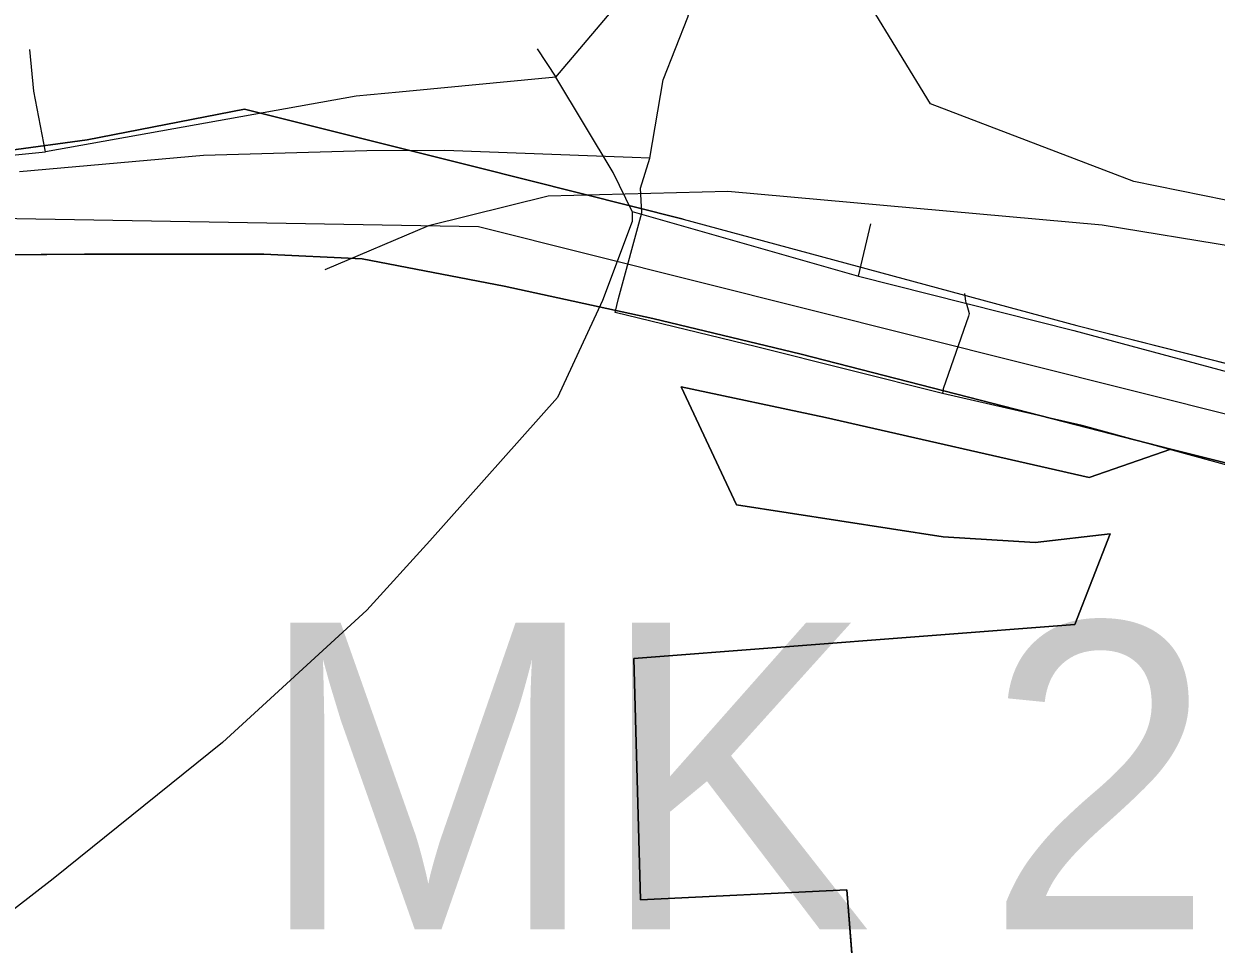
# Model space of a CAD drawing. Extents: x -662620 to -656370, y -1067090 to -1062990.
# Drawn here: x -661376.8 to -661302.9, y -1066310.5 to -1066253.4 of the extents above; entities that cross this region are included whole.
import ezdxf

# ---------------------------------------------------------------- set-up
doc = ezdxf.new("R2010")
doc.units = 0
for name, color, linetype in [('OBVOD_PÚ', 7, 'Continuous'), ('OSTATNÍ_PLOCHA_-_STÁVAJÍCÍ', 7, 'Continuous'), ('PLYNOVOD_-_STL', 7, 'Continuous'), ('Popis_-_Lokální_biokoridor_-_stávající', 7, 'Continuous'), ('SDELOVACÍ_VEDENÍ_-_PODZEMNÍ', 7, 'Continuous'), ('SILNICE_II__TŘÍDY_A_III__TŘÍDY', 7, 'Continuous'), ('Trvalý_trávní_porost_-_stávající', 7, 'Continuous'), ('VRSTEVNICE_ZDŮRAZNĚNÁ', 7, 'Continuous'), ('VRSTEVNICE_ZÁKLADNÍ', 7, 'Continuous')]:
    doc.layers.add(name, color=color, linetype=linetype)

msp = doc.modelspace()

# ---------------------------------------------------------------- linework, layer by layer
at = {"layer": 'OBVOD_PÚ'}
for points in [[(-661363.09, -1066258.72), (-661372.84, -1066260.62)], [(-661348.8, -1066262.3), (-661363.09, -1066258.72)], [(-661372.84, -1066260.62), (-661382.57, -1066261.94)], [(-661335.92, -1066265.54), (-661348.8, -1066262.3)], [(-661335.92, -1066265.54), (-661311.51, -1066272.12)], [(-661311.51, -1066272.12), (-661272.62, -1066282)]]:
    msp.add_lwpolyline(points, dxfattribs=at)
at = {"layer": 'OSTATNÍ_PLOCHA_-_STÁVAJÍCÍ'}
for p, q in [((-661372.84, -1066260.62), (-661363.09, -1066258.72)), ((-661372.84, -1066260.62), (-661363.09, -1066258.72)), ((-661363.09, -1066258.72), (-661348.8, -1066262.3)), ((-661363.09, -1066258.72), (-661348.8, -1066262.3)), ((-661382.57, -1066261.94), (-661372.84, -1066260.62)), ((-661382.57, -1066261.94), (-661372.84, -1066260.62)), ((-661348.8, -1066262.3), (-661335.92, -1066265.54)), ((-661348.8, -1066262.3), (-661335.92, -1066265.54)), ((-661335.92, -1066265.54), (-661311.51, -1066272.12)), ((-661335.92, -1066265.54), (-661311.51, -1066272.12)), ((-661373, -1066267.7), (-661394, -1066267.9)), ((-661373, -1066267.7), (-661394, -1066267.9)), ((-661361.9, -1066267.7), (-661373, -1066267.7)), ((-661361.9, -1066267.7), (-661373, -1066267.7)), ((-661355.8, -1066268), (-661361.9, -1066267.7)), ((-661355.8, -1066268), (-661361.9, -1066267.7)), ((-661347, -1066269.7), (-661355.8, -1066268)), ((-661347, -1066269.7), (-661355.8, -1066268)), ((-661337.8, -1066271.7), (-661347, -1066269.7)), ((-661337.8, -1066271.7), (-661347, -1066269.7)), ((-661328.6, -1066273.9), (-661337.8, -1066271.7)), ((-661328.6, -1066273.9), (-661337.8, -1066271.7)), ((-661311.51, -1066272.12), (-661272.62, -1066282)), ((-661311.51, -1066272.12), (-661272.62, -1066282)), ((-661305.7, -1066279.8), (-661328.6, -1066273.9)), ((-661305.7, -1066279.8), (-661328.6, -1066273.9)), ((-661332.6, -1066283.25), (-661336.03, -1066275.92)), ((-661336.03, -1066275.92), (-661327.1, -1066277.82)), ((-661332.6, -1066283.25), (-661336.03, -1066275.92)), ((-661336.03, -1066275.92), (-661327.1, -1066277.82)), ((-661327.1, -1066277.82), (-661310.75, -1066281.55)), ((-661327.1, -1066277.82), (-661310.75, -1066281.55)), ((-661310.75, -1066281.55), (-661305.7, -1066279.8)), ((-661310.75, -1066281.55), (-661305.7, -1066279.8)), ((-661287.3, -1066284.4), (-661305.7, -1066279.8)), ((-661305.7, -1066279.8), (-661287.3, -1066284.4)), ((-661287.3, -1066284.4), (-661305.7, -1066279.8)), ((-661305.7, -1066279.8), (-661287.3, -1066284.4)), ((-661319.81, -1066285.22), (-661332.6, -1066283.25)), ((-661319.81, -1066285.22), (-661332.6, -1066283.25)), ((-661314.11, -1066285.58), (-661319.81, -1066285.22)), ((-661314.11, -1066285.58), (-661319.81, -1066285.22)), ((-661309.45, -1066285.04), (-661314.11, -1066285.58)), ((-661309.45, -1066285.04), (-661314.11, -1066285.58)), ((-661311.65, -1066290.66), (-661309.45, -1066285.04)), ((-661311.65, -1066290.66), (-661309.45, -1066285.04)), ((-661338.96, -1066292.76), (-661311.65, -1066290.66)), ((-661338.96, -1066292.76), (-661311.65, -1066290.66)), ((-661338.55, -1066307.71), (-661338.96, -1066292.76)), ((-661338.55, -1066307.71), (-661338.96, -1066292.76)), ((-661325.77, -1066307.104), (-661338.55, -1066307.71)), ((-661325.77, -1066307.104), (-661338.55, -1066307.71)), ((-661325.36, -1066312.3), (-661325.77, -1066307.104)), ((-661325.36, -1066312.3), (-661325.77, -1066307.104))]:
    msp.add_line(p, q, dxfattribs=at)
msp.add_lwpolyline([(-661382.57, -1066261.94), (-661372.84, -1066260.62), (-661363.09, -1066258.72), (-661348.8, -1066262.3), (-661335.92, -1066265.54), (-661311.51, -1066272.12), (-661272.62, -1066282), (-661247.39, -1066287.92), (-661247.8, -1066294.53), (-661250.7, -1066293.5), (-661270, -1066288.4), (-661287.3, -1066284.4), (-661305.7, -1066279.8), (-661328.6, -1066273.9), (-661337.8, -1066271.7), (-661347, -1066269.7), (-661355.8, -1066268), (-661361.9, -1066267.7), (-661373, -1066267.7), (-661394, -1066267.9)], dxfattribs=at)
msp.add_lwpolyline([(-661382.57, -1066261.94), (-661372.84, -1066260.62), (-661363.09, -1066258.72), (-661348.8, -1066262.3), (-661335.92, -1066265.54), (-661311.51, -1066272.12), (-661272.62, -1066282), (-661247.39, -1066287.92), (-661247.8, -1066294.53), (-661250.7, -1066293.5), (-661270, -1066288.4), (-661287.3, -1066284.4), (-661305.7, -1066279.8), (-661328.6, -1066273.9), (-661337.8, -1066271.7), (-661347, -1066269.7), (-661355.8, -1066268), (-661361.9, -1066267.7), (-661373, -1066267.7), (-661394, -1066267.9)], dxfattribs=at)
msp.add_lwpolyline([(-661310.75, -1066281.55), (-661305.7, -1066279.8), (-661287.3, -1066284.4), (-661270, -1066288.4), (-661250.7, -1066293.5), (-661247.8, -1066294.53), (-661247.94, -1066294.88), (-661264.05, -1066301.11), (-661271.81, -1066306.88), (-661292.46, -1066311.81), (-661305.37, -1066315.66), (-661306.34, -1066315.68), (-661320, -1066312.48), (-661325.36, -1066312.3), (-661325.77, -1066307.104), (-661338.55, -1066307.71), (-661338.96, -1066292.76), (-661311.65, -1066290.66), (-661309.45, -1066285.04), (-661314.11, -1066285.58), (-661319.81, -1066285.22), (-661332.6, -1066283.25), (-661336.03, -1066275.92), (-661327.1, -1066277.82)], close=True, dxfattribs=at)
msp.add_lwpolyline([(-661310.75, -1066281.55), (-661305.7, -1066279.8), (-661287.3, -1066284.4), (-661270, -1066288.4), (-661250.7, -1066293.5), (-661247.8, -1066294.53), (-661247.94, -1066294.88), (-661264.05, -1066301.11), (-661271.81, -1066306.88), (-661292.46, -1066311.81), (-661305.37, -1066315.66), (-661306.34, -1066315.68), (-661320, -1066312.48), (-661325.36, -1066312.3), (-661325.77, -1066307.104), (-661338.55, -1066307.71), (-661338.96, -1066292.76), (-661311.65, -1066290.66), (-661309.45, -1066285.04), (-661314.11, -1066285.58), (-661319.81, -1066285.22), (-661332.6, -1066283.25), (-661336.03, -1066275.92), (-661327.1, -1066277.82)], close=True, dxfattribs=at)
at = {"layer": 'PLYNOVOD_-_STL'}
for points in [[(-661337.97, -1066261.75), (-661337.16, -1066256.899), (-661335.62, -1066253.029), (-661335.48, -1066252.5), (-661328.78, -1066251.27), (-661321.633, -1066250.034)], [(-661251.01, -1066295.35), (-661251.42, -1066295.14), (-661253.12, -1066293.96), (-661256.85, -1066292.7), (-661265.83, -1066289.85), (-661280.38, -1066286.19), (-661284.38, -1066285.5), (-661290.21, -1066284.19), (-661294.69, -1066282.84), (-661311.19, -1066278.32), (-661319.85, -1066276.34), (-661331.37, -1066273.45), (-661340.13, -1066271.32), (-661339.92, -1066270.449), (-661338.47, -1066265.139), (-661338.562, -1066263.626), (-661337.97, -1066261.75), (-661339.08, -1066261.72), (-661350.68, -1066261.28), (-661355.52, -1066261.31), (-661365.63, -1066261.6), (-661377.03, -1066262.61)], [(-661318.347, -1066270.776), (-661318.39, -1066270.62), (-661318.466, -1066270.136)], [(-661318.347, -1066270.776), (-661318.18, -1066271.38), (-661318.24, -1066271.551), (-661319.81, -1066276.049), (-661319.85, -1066276.34)]]:
    msp.add_lwpolyline(points, dxfattribs=at)
at = {"layer": 'SDELOVACÍ_VEDENÍ_-_PODZEMNÍ'}
for points in [[(-661343.8, -1066256.74), (-661328.71, -1066238.9), (-661330.58, -1066237.03), (-661329.17, -1066233.87)], [(-661343.8, -1066256.74), (-661328.71, -1066238.9), (-661330.58, -1066237.03), (-661329.17, -1066233.87)], [(-661343.8, -1066256.74), (-661328.71, -1066238.9), (-661330.58, -1066237.03), (-661329.17, -1066233.87)], [(-661343.8, -1066256.74), (-661328.71, -1066238.9), (-661330.58, -1066237.03), (-661329.17, -1066233.87)], [(-661375.42, -1066261.36), (-661376.15, -1066257.61), (-661376.4, -1066255.02)], [(-661375.42, -1066261.36), (-661376.15, -1066257.61), (-661376.4, -1066255.02)], [(-661375.42, -1066261.36), (-661376.15, -1066257.61), (-661376.4, -1066255.02)], [(-661375.42, -1066261.36), (-661376.15, -1066257.61), (-661376.4, -1066255.02)], [(-661344.95, -1066254.99), (-661343.8, -1066256.74)], [(-661344.95, -1066254.99), (-661343.8, -1066256.74)], [(-661344.95, -1066254.99), (-661343.8, -1066256.74)], [(-661344.95, -1066254.99), (-661343.8, -1066256.74)], [(-661343.8, -1066256.74), (-661353.5, -1066257.67), (-661356.18, -1066257.92), (-661375.42, -1066261.36)], [(-661343.8, -1066256.74), (-661353.5, -1066257.67), (-661356.18, -1066257.92), (-661375.42, -1066261.36)], [(-661343.8, -1066256.74), (-661353.5, -1066257.67), (-661356.18, -1066257.92), (-661375.42, -1066261.36)], [(-661343.8, -1066256.74), (-661353.5, -1066257.67), (-661356.18, -1066257.92), (-661375.42, -1066261.36)], [(-661339.07, -1066265.07), (-661340.24, -1066262.64), (-661343.8, -1066256.74)], [(-661339.07, -1066265.07), (-661340.24, -1066262.64), (-661343.8, -1066256.74)], [(-661339.07, -1066265.07), (-661340.24, -1066262.64), (-661343.8, -1066256.74)], [(-661339.07, -1066265.07), (-661340.24, -1066262.64), (-661343.8, -1066256.74)], [(-661429.27, -1066261.21), (-661423.91, -1066261.76), (-661417.31, -1066262.33), (-661413.71, -1066262.41), (-661410.59, -1066262.75), (-661394.91, -1066262.79), (-661383.71, -1066262.19), (-661375.42, -1066261.36)], [(-661429.27, -1066261.21), (-661423.91, -1066261.76), (-661417.31, -1066262.33), (-661413.71, -1066262.41), (-661410.59, -1066262.75), (-661394.91, -1066262.79), (-661383.71, -1066262.19), (-661375.42, -1066261.36)], [(-661429.27, -1066261.21), (-661423.91, -1066261.76), (-661417.31, -1066262.33), (-661413.71, -1066262.41), (-661410.59, -1066262.75), (-661394.91, -1066262.79), (-661383.71, -1066262.19), (-661375.42, -1066261.36)], [(-661429.27, -1066261.21), (-661423.91, -1066261.76), (-661417.31, -1066262.33), (-661413.71, -1066262.41), (-661410.59, -1066262.75), (-661394.91, -1066262.79), (-661383.71, -1066262.19), (-661375.42, -1066261.36)], [(-661339.07, -1066265.07), (-661339.08, -1066265.68), (-661340.9, -1066270.57), (-661343.69, -1066276.58), (-661351.61, -1066285.47), (-661355.52, -1066289.76), (-661364.45, -1066297.96), (-661374.95, -1066306.42), (-661383.72, -1066313.22), (-661386.21, -1066315.06), (-661392.35, -1066320.63), (-661396.04, -1066324.76), (-661402.03, -1066333.83), (-661407.5, -1066345.79), (-661406.97, -1066355.01), (-661405.25, -1066361.85), (-661404.9, -1066370), (-661407.73, -1066379.56), (-661409.76, -1066381.37), (-661413.08, -1066383.04)], [(-661339.07, -1066265.07), (-661339.08, -1066265.68), (-661340.9, -1066270.57), (-661343.69, -1066276.58), (-661351.61, -1066285.47), (-661355.52, -1066289.76), (-661364.45, -1066297.96), (-661374.95, -1066306.42), (-661383.72, -1066313.22), (-661386.21, -1066315.06), (-661392.35, -1066320.63), (-661396.04, -1066324.76), (-661402.03, -1066333.83), (-661407.5, -1066345.79), (-661406.97, -1066355.01), (-661405.25, -1066361.85), (-661404.9, -1066370), (-661407.73, -1066379.56), (-661409.76, -1066381.37), (-661413.08, -1066383.04)], [(-661339.07, -1066265.07), (-661339.08, -1066265.68), (-661340.9, -1066270.57), (-661343.69, -1066276.58), (-661351.61, -1066285.47), (-661355.52, -1066289.76), (-661364.45, -1066297.96), (-661374.95, -1066306.42), (-661383.72, -1066313.22), (-661386.21, -1066315.06), (-661392.35, -1066320.63), (-661396.04, -1066324.76), (-661402.03, -1066333.83), (-661407.5, -1066345.79), (-661406.97, -1066355.01), (-661405.25, -1066361.85), (-661404.9, -1066370), (-661407.73, -1066379.56), (-661409.76, -1066381.37), (-661413.08, -1066383.04)], [(-661339.07, -1066265.07), (-661339.08, -1066265.68), (-661340.9, -1066270.57), (-661343.69, -1066276.58), (-661351.61, -1066285.47), (-661355.52, -1066289.76), (-661364.45, -1066297.96), (-661374.95, -1066306.42), (-661383.72, -1066313.22), (-661386.21, -1066315.06), (-661392.35, -1066320.63), (-661396.04, -1066324.76), (-661402.03, -1066333.83), (-661407.5, -1066345.79), (-661406.97, -1066355.01), (-661405.25, -1066361.85), (-661404.9, -1066370), (-661407.73, -1066379.56), (-661409.76, -1066381.37), (-661413.08, -1066383.04)], [(-661339.07, -1066265.07), (-661325.05, -1066269.07)], [(-661339.07, -1066265.07), (-661325.05, -1066269.07)], [(-661339.07, -1066265.07), (-661325.05, -1066269.07)], [(-661339.07, -1066265.07), (-661325.05, -1066269.07)], [(-661325.05, -1066269.07), (-661324.29, -1066265.82)], [(-661325.05, -1066269.07), (-661324.29, -1066265.82)], [(-661325.05, -1066269.07), (-661324.29, -1066265.82)], [(-661325.05, -1066269.07), (-661324.29, -1066265.82)], [(-661325.05, -1066269.07), (-661311.7, -1066272.44), (-661286.67, -1066279.18), (-661272.79, -1066282.51), (-661261.15, -1066285.19), (-661252.25, -1066287.33)], [(-661325.05, -1066269.07), (-661311.7, -1066272.44), (-661286.67, -1066279.18), (-661272.79, -1066282.51), (-661261.15, -1066285.19), (-661252.25, -1066287.33)], [(-661325.05, -1066269.07), (-661311.7, -1066272.44), (-661286.67, -1066279.18), (-661272.79, -1066282.51), (-661261.15, -1066285.19), (-661252.25, -1066287.33)], [(-661325.05, -1066269.07), (-661311.7, -1066272.44), (-661286.67, -1066279.18), (-661272.79, -1066282.51), (-661261.15, -1066285.19), (-661252.25, -1066287.33)]]:
    msp.add_lwpolyline(points, dxfattribs=at)
at = {"layer": 'SILNICE_II__TŘÍDY_A_III__TŘÍDY'}
msp.add_lwpolyline([(-661455.689, -1066258.234), (-661425.113, -1066264.68), (-661348.589, -1066266.002), (-661242.482, -1066292.612), (-661199.344, -1066308.809), (-661155.546, -1066329.469), (-661101.005, -1066323.849), (-661049.273, -1066285.34), (-661003.657, -1066246.5), (-660916.886, -1066269.638), (-660858.544, -1066277.241), (-660843.999, -1066278.233), (-660831.108, -1066280.877), (-660727.438, -1066329.774), (-660601.373, -1066369.961)], dxfattribs=at)
at = {"layer": 'Trvalý_trávní_porost_-_stávající'}
for p, q in [((-661394, -1066267.9), (-661373, -1066267.7)), ((-661373, -1066267.7), (-661361.9, -1066267.7)), ((-661361.9, -1066267.7), (-661355.8, -1066268)), ((-661355.8, -1066268), (-661347, -1066269.7)), ((-661347, -1066269.7), (-661337.8, -1066271.7)), ((-661337.8, -1066271.7), (-661328.6, -1066273.9)), ((-661328.6, -1066273.9), (-661305.7, -1066279.8)), ((-661327.1, -1066277.82), (-661336.03, -1066275.92)), ((-661336.03, -1066275.92), (-661332.6, -1066283.25)), ((-661310.75, -1066281.55), (-661327.1, -1066277.82)), ((-661305.7, -1066279.8), (-661310.75, -1066281.55)), ((-661332.6, -1066283.25), (-661319.81, -1066285.22)), ((-661319.81, -1066285.22), (-661314.11, -1066285.58)), ((-661314.11, -1066285.58), (-661309.45, -1066285.04)), ((-661309.45, -1066285.04), (-661311.65, -1066290.66)), ((-661311.65, -1066290.66), (-661338.96, -1066292.76)), ((-661338.96, -1066292.76), (-661338.55, -1066307.71)), ((-661338.55, -1066307.71), (-661325.77, -1066307.104)), ((-661325.77, -1066307.104), (-661325.36, -1066312.3))]:
    msp.add_line(p, q, dxfattribs=at)
msp.add_lwpolyline([(-661394, -1066267.9), (-661373, -1066267.7), (-661361.9, -1066267.7), (-661355.8, -1066268), (-661347, -1066269.7), (-661337.8, -1066271.7), (-661328.6, -1066273.9), (-661305.7, -1066279.8), (-661310.75, -1066281.55), (-661327.1, -1066277.82), (-661336.03, -1066275.92), (-661332.6, -1066283.25), (-661319.81, -1066285.22), (-661314.11, -1066285.58), (-661309.45, -1066285.04), (-661311.65, -1066290.66), (-661338.96, -1066292.76), (-661338.55, -1066307.71), (-661325.77, -1066307.104), (-661325.36, -1066312.3)], dxfattribs=at)
at = {"layer": 'VRSTEVNICE_ZDŮRAZNĚNÁ'}
msp.add_lwpolyline([(-661223.947, -1066283.232), (-661250.354, -1066270.814), (-661254.351, -1066269.958), (-661262.344, -1066270.671), (-661274.334, -1066273.24), (-661278.331, -1066273.24), (-661286.324, -1066271.956), (-661301.617, -1066267.285), (-661309.956, -1066265.913), (-661333.142, -1066263.82), (-661344.276, -1066264.105), (-661351.698, -1066265.961), (-661358.121, -1066268.673)], dxfattribs=at)
at = {"layer": 'VRSTEVNICE_ZÁKLADNÍ'}
msp.add_lwpolyline([(-661258.964, -1066251.542), (-661262.87, -1066250.487), (-661268.042, -1066250.381), (-661277.474, -1066252.686), (-661280.186, -1066254.256), (-661281.328, -1066255.684), (-661282.327, -1066260.109), (-661282.042, -1066265.675), (-661284.611, -1066267.103), (-661290.892, -1066266.675), (-661307.978, -1066263.207), (-661320.581, -1066258.396), (-661324.435, -1066252.115), (-661337.424, -1066246.834), (-661355.98, -1066241.41), (-661365.401, -1066240.554), (-661377.391, -1066242.695)], dxfattribs=at)
msp.add_lwpolyline([(-661258.964, -1066251.542), (-661262.87, -1066250.487), (-661268.042, -1066250.381), (-661277.474, -1066252.686), (-661280.186, -1066254.256), (-661281.328, -1066255.684), (-661282.327, -1066260.109), (-661282.042, -1066265.675), (-661284.611, -1066267.103), (-661290.892, -1066266.675), (-661307.978, -1066263.207), (-661320.581, -1066258.396), (-661324.435, -1066252.115), (-661337.424, -1066246.834), (-661355.98, -1066241.41), (-661365.401, -1066240.554), (-661377.391, -1066242.695)], dxfattribs=at)

# ---------------------------------------------------------------- texts
at = {"layer": 'Popis_-_Lokální_biokoridor_-_stávající'}
msp.add_text('MK 2', height=19, dxfattribs=at).set_placement((-661362.336, -1066309.539))

doc.saveas('drawing.dxf')
